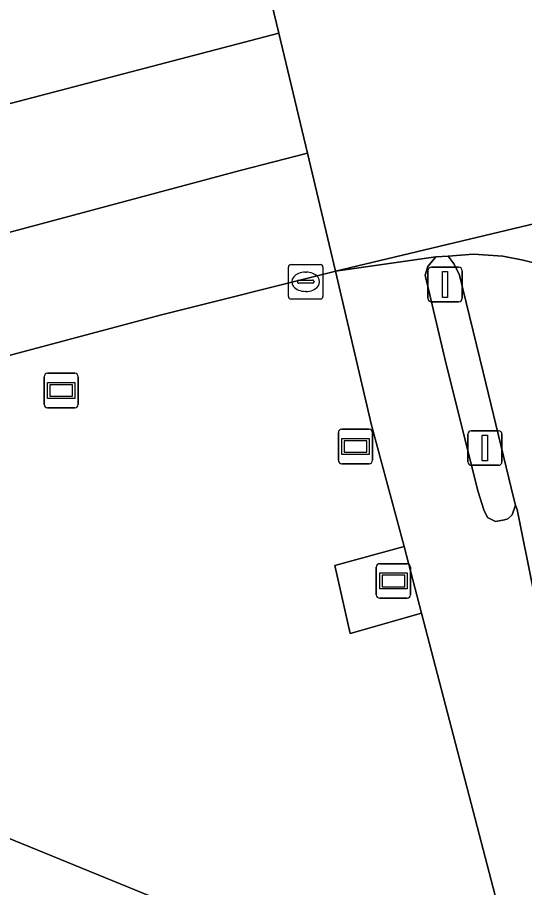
# Model space of a CAD drawing. Extents: x 162879 to 165540, y 384011 to 385181.
# Drawn here: x 164564.79 to 164579.48, y 385054.85 to 385080.06 of the extents above; entities that cross this region are included whole.
import ezdxf

# ---------------------------------------------------------------- set-up
doc = ezdxf.new("R2010")
doc.units = 0
for name, color, linetype in [('IMGEO_Fietspad_open', 7, 'Continuous'), ('IMGEO_Groenvoorziening', 7, 'Continuous'), ('IMGEO_Informatiebord', 7, 'Continuous'), ('IMGEO_Kolk', 7, 'Continuous'), ('IMGEO_Parkeervlak_gesloten', 7, 'Continuous'), ('IMGEO_Reclamebord', 7, 'Continuous'), ('IMGEO_Rijbaan_lokaal_gesloten', 7, 'Continuous'), ('IMGEO_Rijbaan_regionaal_gesloten', 7, 'Continuous'), ('IMGEO_Verkeersbordpaal', 7, 'Continuous'), ('IMGEO_Verkeerseiland_open', 7, 'Continuous'), ('IMGEO_Verkeersregelinstallatiepaal', 7, 'Continuous'), ('IMGEO_Voetpad_gesloten', 7, 'Continuous'), ('IMGEO_Voetpad_open', 7, 'Continuous'), ('IMGEO_Wegwijzer', 7, 'Continuous')]:
    doc.layers.add(name, color=color, linetype=linetype)

msp = doc.modelspace()

# ---------------------------------------------------------------- linework, layer by layer
at = {"layer": 'IMGEO_Fietspad_open'}
msp.add_lwpolyline([(164580.59, 385072.737), (164579.435, 385073.027), (164578.845, 385073.138), (164577.993, 385073.198), (164577.262, 385073.144), (164577.433, 385072.913), (164577.594, 385072.593), (164578.281, 385069.781), (164579.161, 385066.112), (164579.218, 385065.928), (164579.257, 385065.802), (164579.725, 385063.496)], dxfattribs=at)
at = {"layer": 'IMGEO_Groenvoorziening'}
for points in [[(164578.858, 385053.73), (164576.492, 385062.802), (164574.429, 385062.211), (164573.984, 385064.181), (164575.988, 385064.727), (164575.045, 385068.245), (164574.001, 385072.706), (164573.967, 385072.697), (164568.923, 385071.434), (164547.645, 385065.758), (164521.498, 385058.574), (164511.989, 385055.946), (164500, 385052.962), (164487.353, 385050.424), (164472.741, 385047.491), (164459.287, 385043.823), (164458.052, 385043.486), (164446.975, 385039.966), (164435.781, 385036.198), (164410.359, 385028.217), (164374.033, 385015.61)], [(164474.248, 385044.673), (164488.336, 385047.947), (164496.853, 385049.926), (164500, 385050.658), (164505.179, 385051.946), (164516.123, 385054.667), (164520.937, 385053.922), (164530.872, 385052.385), (164539.133, 385049.521), (164540.765, 385053.879), (164540.569, 385054.091), (164540.282, 385054.289), (164539.935, 385054.545), (164542.158, 385059.545), (164542.383, 385059.649), (164542.689, 385059.746), (164542.934, 385059.767), (164549.908, 385056.893), (164550.106, 385056.966), (164550.324, 385057.092), (164552.288, 385061.284), (164577.774, 385050.857), (164577.954, 385050.923), (164578.825, 385053.121)]]:
    msp.add_lwpolyline(points, dxfattribs=at)
at = {"layer": 'IMGEO_Informatiebord'}
for p, q in [((164565.659, 385069.748), (164566.449, 385069.748)), ((164566.449, 385069.748), (164565.659, 385069.748)), ((164565.559, 385068.848), (164565.559, 385069.648)), ((164565.559, 385069.648), (164565.559, 385068.848)), ((164566.549, 385069.648), (164566.549, 385068.848)), ((164566.549, 385068.848), (164566.549, 385069.648)), ((164566.449, 385068.748), (164565.659, 385068.748)), ((164565.659, 385068.748), (164566.449, 385068.748))]:
    msp.add_line(p, q, dxfattribs=at)
for points in [[(164565.66, 385069.48), (164566.448, 385069.48), (164566.448, 385069.016), (164565.66, 385069.016), (164565.66, 385069.48)], [(164565.725, 385069.415), (164565.725, 385069.081), (164566.383, 385069.081), (164566.383, 385069.415), (164565.725, 385069.415)]]:
    msp.add_lwpolyline(points, dxfattribs=at)
for centre, start, end in [((164565.659, 385069.648), 90, 180), ((164565.659, 385069.648), 90, 180), ((164566.449, 385069.648), 0, 90), ((164566.449, 385069.648), 360, 90), ((164565.659, 385068.848), 180, 270), ((164565.659, 385068.848), 180, 270), ((164566.449, 385068.848), 270, 0), ((164566.449, 385068.848), 270, 0)]:
    msp.add_arc(centre, 0.1, start, end, dxfattribs=at)
at = {"layer": 'IMGEO_Kolk'}
for p, q in [((164572.636, 385071.974), (164572.636, 385072.826)), ((164572.711, 385072.9), (164573.563, 385072.9)), ((164573.637, 385072.826), (164573.637, 385071.974)), ((164573.124, 385072.68), (164573.149, 385072.68)), ((164572.895, 385072.394), (164572.895, 385072.406)), ((164573.333, 385072.357), (164572.935, 385072.357)), ((164572.938, 385072.443), (164573.336, 385072.443)), ((164573.379, 385072.406), (164573.379, 385072.394)), ((164573.147, 385072.12), (164573.122, 385072.12)), ((164573.563, 385071.9), (164572.711, 385071.9))]:
    msp.add_line(p, q, dxfattribs=at)
for points in [[(164572.636, 385071.974), (164572.636, 385072.826)], [(164572.711, 385072.9), (164573.563, 385072.9)], [(164573.637, 385072.826), (164573.637, 385071.974)], [(164573.563, 385071.9), (164572.711, 385071.9)]]:
    msp.add_lwpolyline(points, dxfattribs=at)
for centre, radius, start, end in [((164572.713, 385072.824), 0.0765, 91.552, 178.448), ((164572.713, 385072.824), 0.0765, 91.552, 178.448), ((164573.561, 385072.824), 0.0765, 1.552, 88.448), ((164573.561, 385072.824), 0.0765, 1.552, 88.448), ((164572.935, 385072.403), 0.0403, 85.8775, 175.7526), ((164572.932, 385072.393), 0.0366, 178.938, 274.7102), ((164573.336, 385072.4), 0.043, 264.8664, 352.4533), ((164573.34, 385072.405), 0.0386, 1.7309, 96.639), ((164572.713, 385071.976), 0.0765, 181.552, 268.448), ((164572.713, 385071.976), 0.0765, 181.552, 268.448), ((164573.561, 385071.976), 0.0765, 271.552, 358.448), ((164573.561, 385071.976), 0.0765, 271.552, 358.448)]:
    msp.add_arc(centre, radius, start, end, dxfattribs=at)
for centre, major_axis, ratio, start_param, end_param in [((164573.123, 385072.4), (-0.387, 0.002), 0.722429, 4.712389, 7.853982), ((164573.148, 385072.4), (-0.39, 0.002), 0.717154, 1.570796, 4.712389)]:
    msp.add_ellipse(centre, major_axis=major_axis, ratio=ratio, start_param=start_param, end_param=end_param, dxfattribs=at)
at = {"layer": 'IMGEO_Parkeervlak_gesloten'}
msp.add_lwpolyline([(164552.288, 385061.284), (164550.324, 385057.092), (164550.106, 385056.966), (164549.908, 385056.893), (164575.833, 385046.164), (164577.774, 385050.857)], close=True, dxfattribs=at)
at = {"layer": 'IMGEO_Reclamebord'}
for p, q in [((164575.282, 385064.231), (164576.072, 385064.231)), ((164576.072, 385064.231), (164575.282, 385064.231)), ((164575.182, 385063.331), (164575.182, 385064.131)), ((164575.182, 385064.131), (164575.182, 385063.331)), ((164576.172, 385064.131), (164576.172, 385063.331)), ((164576.172, 385063.331), (164576.172, 385064.131)), ((164576.072, 385063.231), (164575.282, 385063.231)), ((164575.282, 385063.231), (164576.072, 385063.231))]:
    msp.add_line(p, q, dxfattribs=at)
for points in [[(164575.283, 385063.963), (164576.071, 385063.963), (164576.071, 385063.499), (164575.283, 385063.499), (164575.283, 385063.963)], [(164575.348, 385063.898), (164575.348, 385063.564), (164576.006, 385063.564), (164576.006, 385063.898), (164575.348, 385063.898)]]:
    msp.add_lwpolyline(points, dxfattribs=at)
for centre, start, end in [((164575.282, 385064.131), 90, 180), ((164575.282, 385064.131), 90, 180), ((164576.072, 385064.131), 0, 90), ((164576.072, 385064.131), 360, 90), ((164575.282, 385063.331), 180, 270), ((164575.282, 385063.331), 180, 270), ((164576.072, 385063.331), 270, 0), ((164576.072, 385063.331), 270, 0)]:
    msp.add_arc(centre, 0.1, start, end, dxfattribs=at)
at = {"layer": 'IMGEO_Rijbaan_lokaal_gesloten'}
msp.add_lwpolyline([(164593.169, 385077.289), (164574.001, 385072.706), (164576.905, 385073.118), (164577.262, 385073.144), (164577.993, 385073.198), (164578.845, 385073.138), (164579.435, 385073.027), (164580.59, 385072.737)], dxfattribs=at)
at = {"layer": 'IMGEO_Rijbaan_regionaal_gesloten'}
for points in [[(164374.35, 385019.549), (164412.35, 385032.472), (164446.649, 385043.528), (164485.013, 385055.215), (164519.746, 385065.294), (164557.671, 385075.756), (164572.362, 385079.607), (164571.568, 385082.885), (164569.383, 385082.325), (164551.58, 385077.61), (164498.533, 385062.721), (164471.4, 385054.768), (164465.628, 385053.462), (164436.422, 385044.123), (164426.225, 385040.586), (164413.077, 385036.341), (164375.909, 385023.887)], [(164571.568, 385082.885), (164572.362, 385079.607), (164573.19, 385076.121), (164574.001, 385072.706), (164593.169, 385077.289)], [(164374.033, 385015.61), (164410.359, 385028.217), (164435.781, 385036.198), (164446.975, 385039.966), (164458.052, 385043.486), (164459.287, 385043.823), (164473.429, 385048.217), (164512.601, 385059.628), (164553.397, 385070.841), (164571.24, 385075.627), (164573.19, 385076.121), (164572.362, 385079.607), (164557.671, 385075.756), (164519.746, 385065.294), (164485.013, 385055.215), (164446.649, 385043.528), (164412.35, 385032.472), (164374.35, 385019.549)]]:
    msp.add_lwpolyline(points, dxfattribs=at)
msp.add_lwpolyline([(164568.923, 385071.434), (164573.967, 385072.697), (164574.001, 385072.706), (164573.19, 385076.121), (164571.24, 385075.627), (164553.397, 385070.841), (164512.601, 385059.628), (164473.429, 385048.217), (164459.287, 385043.823), (164472.741, 385047.491), (164487.353, 385050.424), (164500, 385052.962), (164511.989, 385055.946), (164521.498, 385058.574), (164547.645, 385065.758)], close=True, dxfattribs=at)
at = {"layer": 'IMGEO_Verkeersbordpaal'}
for p, q in [((164577.831, 385067.182), (164577.831, 385067.982)), ((164577.831, 385067.982), (164577.831, 385067.182)), ((164577.931, 385068.082), (164578.721, 385068.082)), ((164578.721, 385068.082), (164577.931, 385068.082)), ((164578.821, 385067.982), (164578.821, 385067.182)), ((164578.821, 385067.182), (164578.821, 385067.982)), ((164578.721, 385067.082), (164577.931, 385067.082)), ((164577.931, 385067.082), (164578.721, 385067.082))]:
    msp.add_line(p, q, dxfattribs=at)
msp.add_lwpolyline([(164578.251, 385067.957), (164578.401, 385067.957), (164578.401, 385067.207), (164578.251, 385067.207), (164578.251, 385067.957)], dxfattribs=at)
for centre, start, end in [((164577.931, 385067.982), 90, 180), ((164577.931, 385067.982), 90, 180), ((164578.721, 385067.982), 0, 90), ((164578.721, 385067.982), 360, 90), ((164577.931, 385067.182), 180, 270), ((164577.931, 385067.182), 180, 270), ((164578.721, 385067.182), 270, 0), ((164578.721, 385067.182), 270, 0)]:
    msp.add_arc(centre, 0.1, start, end, dxfattribs=at)
at = {"layer": 'IMGEO_Verkeerseiland_open'}
msp.add_lwpolyline([(164577.262, 385073.144), (164576.905, 385073.118), (164576.674, 385072.843), (164576.599, 385072.588), (164577.205, 385070.011), (164578.134, 385066.318), (164578.296, 385065.797), (164578.398, 385065.566), (164578.634, 385065.454), (164578.896, 385065.504), (164578.995, 385065.535), (164579.114, 385065.649), (164579.218, 385065.928), (164579.161, 385066.112), (164578.281, 385069.781), (164577.594, 385072.593), (164577.433, 385072.913)], close=True, dxfattribs=at)
at = {"layer": 'IMGEO_Verkeersregelinstallatiepaal'}
for p, q in [((164576.777, 385072.82), (164577.567, 385072.82)), ((164577.567, 385072.82), (164576.777, 385072.82)), ((164576.677, 385071.92), (164576.677, 385072.72)), ((164576.677, 385072.72), (164576.677, 385071.92)), ((164577.667, 385072.72), (164577.667, 385071.92)), ((164577.667, 385071.92), (164577.667, 385072.72)), ((164577.567, 385071.82), (164576.777, 385071.82)), ((164576.777, 385071.82), (164577.567, 385071.82))]:
    msp.add_line(p, q, dxfattribs=at)
msp.add_lwpolyline([(164577.097, 385072.695), (164577.247, 385072.695), (164577.247, 385071.945), (164577.097, 385071.945), (164577.097, 385072.695)], dxfattribs=at)
for centre, start, end in [((164576.777, 385072.72), 90, 180), ((164576.777, 385072.72), 90, 180), ((164577.567, 385072.72), 0, 90), ((164577.567, 385072.72), 360, 90), ((164576.777, 385071.92), 180, 270), ((164576.777, 385071.92), 180, 270), ((164577.567, 385071.92), 270, 0), ((164577.567, 385071.92), 270, 0)]:
    msp.add_arc(centre, 0.1, start, end, dxfattribs=at)
at = {"layer": 'IMGEO_Voetpad_gesloten'}
msp.add_lwpolyline([(164575.988, 385064.727), (164573.984, 385064.181), (164574.429, 385062.211), (164576.492, 385062.802)], close=True, dxfattribs=at)
at = {"layer": 'IMGEO_Voetpad_open'}
for points in [[(164577.205, 385070.011), (164576.599, 385072.588), (164576.674, 385072.843), (164576.905, 385073.118), (164574.001, 385072.706), (164575.045, 385068.245), (164575.988, 385064.727), (164576.492, 385062.802), (164578.858, 385053.73)], [(164581.31, 385053.421), (164582.337, 385053.896), (164580.578, 385060.789), (164579.725, 385063.496), (164579.257, 385065.802), (164579.218, 385065.928), (164579.114, 385065.649), (164578.995, 385065.535), (164578.896, 385065.504), (164578.634, 385065.454), (164578.398, 385065.566), (164578.296, 385065.797), (164578.134, 385066.318), (164577.205, 385070.011)]]:
    msp.add_lwpolyline(points, dxfattribs=at)
at = {"layer": 'IMGEO_Wegwijzer'}
for p, q in [((164574.083, 385067.229), (164574.083, 385068.029)), ((164574.083, 385068.029), (164574.083, 385067.229)), ((164574.183, 385068.129), (164574.973, 385068.129)), ((164574.973, 385068.129), (164574.183, 385068.129)), ((164575.073, 385068.029), (164575.073, 385067.229)), ((164575.073, 385067.229), (164575.073, 385068.029)), ((164574.973, 385067.129), (164574.183, 385067.129)), ((164574.183, 385067.129), (164574.973, 385067.129))]:
    msp.add_line(p, q, dxfattribs=at)
for points in [[(164574.184, 385067.861), (164574.972, 385067.861), (164574.972, 385067.397), (164574.184, 385067.397), (164574.184, 385067.861)], [(164574.249, 385067.796), (164574.249, 385067.462), (164574.907, 385067.462), (164574.907, 385067.796), (164574.249, 385067.796)]]:
    msp.add_lwpolyline(points, dxfattribs=at)
for centre, start, end in [((164574.183, 385068.029), 90, 180), ((164574.183, 385068.029), 90, 180), ((164574.973, 385068.029), 0, 90), ((164574.973, 385068.029), 360, 90), ((164574.183, 385067.229), 180, 270), ((164574.183, 385067.229), 180, 270), ((164574.973, 385067.229), 270, 0), ((164574.973, 385067.229), 270, 0)]:
    msp.add_arc(centre, 0.1, start, end, dxfattribs=at)

doc.saveas('drawing.dxf')
